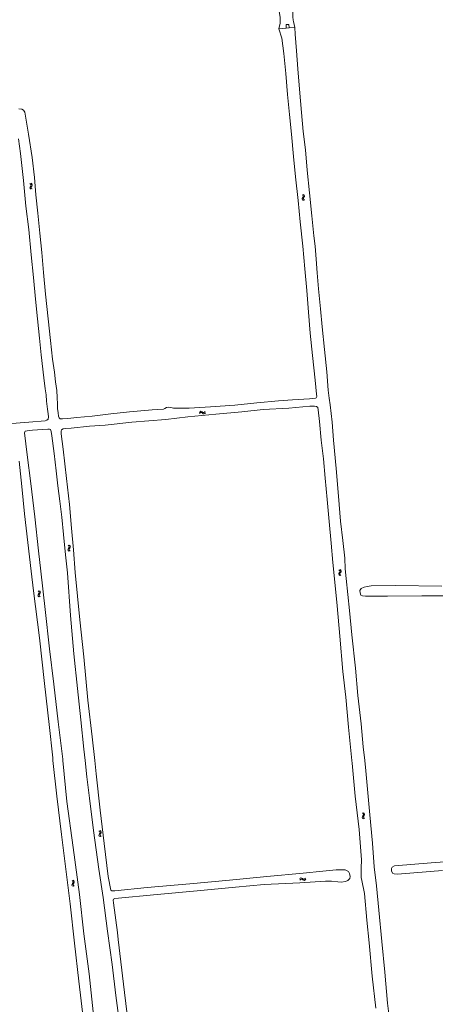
# Model space of a CAD drawing. Header units: metres. Extents: x 189705 to 199106, y 581686 to 588448.
# Tile 327 of 555: x 196667 to 196843, y 585897 to 586314. Entities that reach past the tile are written whole.
import ezdxf

# ---------------------------------------------------------------- set-up
doc = ezdxf.new("R2010")
doc.units = ezdxf.units.M
doc.layers.add('B-WA-OG-GBKN-G', color=7, linetype='Continuous', lineweight=18)

msp = doc.modelspace()

# ---------------------------------------------------------------- linework, layer by layer
at = {"layer": 'B-WA-OG-GBKN-G'}
for p, q in [((196671.714, 586244.436), (196672.039, 586244.189)), ((196671.793, 586242.855), (196671.754, 586242.529)), ((196671.754, 586242.529), (196671.931, 586242.242)), ((196671.986, 586243.215), (196671.793, 586242.855)), ((196671.931, 586242.242), (196672.257, 586241.995)), ((196672.174, 586243.585), (196671.986, 586243.215)), ((196672.039, 586244.189), (196672.21, 586243.909)), ((196672.21, 586243.909), (196672.174, 586243.585)), ((196672.2, 586244.542), (196672.525, 586244.297)), ((196672.281, 586242.962), (196672.241, 586242.635)), ((196672.241, 586242.635), (196672.416, 586242.348)), ((196672.47, 586243.323), (196672.281, 586242.962)), ((196672.416, 586242.348), (196672.742, 586242.101)), ((196672.661, 586243.683), (196672.47, 586243.323)), ((196672.525, 586244.297), (196672.699, 586244.019)), ((196672.699, 586244.019), (196672.661, 586243.683)), ((196787.011, 586239.668), (196787.336, 586239.422)), ((196787.092, 586238.088), (196787.053, 586237.762)), ((196787.053, 586237.762), (196787.23, 586237.475)), ((196787.284, 586238.448), (196787.092, 586238.088)), ((196787.23, 586237.475), (196787.556, 586237.229)), ((196787.472, 586238.818), (196787.284, 586238.448)), ((196787.336, 586239.422), (196787.508, 586239.142)), ((196787.508, 586239.142), (196787.472, 586238.818)), ((196787.497, 586239.775), (196787.823, 586239.531)), ((196787.579, 586238.195), (196787.54, 586237.868)), ((196787.54, 586237.868), (196787.715, 586237.581)), ((196787.769, 586238.557), (196787.579, 586238.195)), ((196787.715, 586237.581), (196788.041, 586237.335)), ((196787.959, 586238.917), (196787.769, 586238.557)), ((196787.823, 586239.531), (196787.996, 586239.253)), ((196787.996, 586239.253), (196787.959, 586238.917)), ((196743.51, 586147.448), (196743.779, 586147.754)), ((196743.578, 586146.956), (196743.849, 586147.26)), ((196743.779, 586147.754), (196744.069, 586147.905)), ((196743.849, 586147.26), (196744.141, 586147.41)), ((196744.069, 586147.905), (196744.402, 586147.841)), ((196744.141, 586147.41), (196744.462, 586147.349)), ((196744.402, 586147.841), (196744.745, 586147.624)), ((196744.462, 586147.349), (196744.815, 586147.132)), ((196744.745, 586147.624), (196745.091, 586147.406)), ((196744.815, 586147.132), (196745.159, 586146.912)), ((196745.091, 586147.406), (196745.414, 586147.342)), ((196745.159, 586146.912), (196745.482, 586146.848)), ((196745.414, 586147.342), (196745.714, 586147.494)), ((196745.482, 586146.848), (196745.782, 586147.002)), ((196745.714, 586147.494), (196745.985, 586147.8)), ((196745.782, 586147.002), (196746.053, 586147.308)), ((196687.927, 586091.152), (196688.227, 586090.876)), ((196688.227, 586090.876), (196688.371, 586090.581)), ((196688.42, 586091.212), (196688.722, 586090.938)), ((196688.722, 586090.938), (196688.868, 586090.646)), ((196687.858, 586089.572), (196687.788, 586089.25)), ((196687.788, 586089.25), (196687.937, 586088.948)), ((196688.083, 586089.912), (196687.858, 586089.572)), ((196687.937, 586088.948), (196688.239, 586088.672)), ((196688.305, 586090.262), (196688.083, 586089.912)), ((196688.353, 586089.632), (196688.283, 586089.31)), ((196688.283, 586089.31), (196688.43, 586089.008)), ((196688.371, 586090.581), (196688.305, 586090.262)), ((196688.576, 586089.974), (196688.353, 586089.632)), ((196688.43, 586089.008), (196688.732, 586088.732)), ((196688.799, 586090.314), (196688.576, 586089.974)), ((196688.868, 586090.646), (196688.799, 586090.314)), ((196802.562, 586079.228), (196802.498, 586078.906)), ((196802.498, 586078.906), (196802.652, 586078.606)), ((196802.781, 586079.573), (196802.562, 586079.228)), ((196802.604, 586080.81), (196802.909, 586080.539)), ((196802.652, 586078.606), (196802.958, 586078.335)), ((196802.998, 586079.927), (196802.781, 586079.573)), ((196802.909, 586080.539), (196803.058, 586080.247)), ((196803.056, 586079.297), (196802.992, 586078.974)), ((196802.992, 586078.974), (196803.144, 586078.674)), ((196803.058, 586080.247), (196802.998, 586079.927)), ((196803.273, 586079.643), (196803.056, 586079.297)), ((196803.096, 586080.879), (196803.402, 586080.61)), ((196803.144, 586078.674), (196803.45, 586078.404)), ((196803.49, 586079.987), (196803.273, 586079.643)), ((196803.402, 586080.61), (196803.554, 586080.32)), ((196803.554, 586080.32), (196803.49, 586079.987)), ((196675.174, 586070.243), (196675.097, 586069.923)), ((196675.406, 586070.579), (196675.174, 586070.243)), ((196675.276, 586071.822), (196675.57, 586071.54)), ((196675.636, 586070.924), (196675.406, 586070.579)), ((196675.57, 586071.54), (196675.709, 586071.242)), ((196675.67, 586070.293), (196675.594, 586069.973)), ((196675.709, 586071.242), (196675.636, 586070.924)), ((196675.9, 586070.631), (196675.67, 586070.293)), ((196675.771, 586071.872), (196676.066, 586071.592)), ((196676.131, 586070.966), (196675.9, 586070.631)), ((196676.066, 586071.592), (196676.207, 586071.296)), ((196676.207, 586071.296), (196676.131, 586070.966)), ((196675.097, 586069.923), (196675.24, 586069.618)), ((196675.24, 586069.618), (196675.536, 586069.336)), ((196675.594, 586069.973), (196675.734, 586069.667)), ((196675.734, 586069.667), (196676.03, 586069.385)), ((196812.535, 585976.211), (196812.478, 585975.887)), ((196812.478, 585975.887), (196812.639, 585975.59)), ((196812.746, 585976.56), (196812.535, 585976.211)), ((196812.54, 585977.793), (196812.851, 585977.529)), ((196812.639, 585975.59), (196812.951, 585975.327)), ((196812.954, 585976.919), (196812.746, 585976.56)), ((196812.851, 585977.529), (196813.007, 585977.24)), ((196813.007, 585977.24), (196812.954, 585976.919)), ((196813.027, 585976.291), (196812.97, 585975.967)), ((196812.97, 585975.967), (196813.129, 585975.67)), ((196813.236, 585976.642), (196813.027, 585976.291)), ((196813.03, 585977.873), (196813.343, 585977.611)), ((196813.129, 585975.67), (196813.442, 585975.407)), ((196813.445, 585976.991), (196813.236, 585976.642)), ((196813.343, 585977.611), (196813.501, 585977.325)), ((196813.501, 585977.325), (196813.445, 585976.991)), ((196700.985, 585970.214), (196701.297, 585969.952)), ((196701.297, 585969.952), (196701.455, 585969.664)), ((196701.475, 585970.297), (196701.789, 585970.037)), ((196701.789, 585970.037), (196701.948, 585969.752)), ((196700.989, 585968.632), (196700.934, 585968.307)), ((196700.934, 585968.307), (196701.097, 585968.012)), ((196701.198, 585968.982), (196700.989, 585968.632)), ((196701.097, 585968.012), (196701.411, 585967.75)), ((196701.404, 585969.342), (196701.198, 585968.982)), ((196701.455, 585969.664), (196701.404, 585969.342)), ((196701.481, 585968.715), (196701.426, 585968.39)), ((196701.426, 585968.39), (196701.587, 585968.095)), ((196701.688, 585969.067), (196701.481, 585968.715)), ((196701.587, 585968.095), (196701.901, 585967.833)), ((196701.895, 585969.417), (196701.688, 585969.067)), ((196701.948, 585969.752), (196701.895, 585969.417)), ((196689.564, 585949.165), (196689.877, 585948.905)), ((196690.053, 585949.25), (196690.368, 585948.992)), ((196785.978, 585949.826), (196786.245, 585950.135)), ((196786.05, 585949.335), (196786.319, 585949.641)), ((196786.245, 585950.135), (196786.534, 585950.288)), ((196786.319, 585949.641), (196786.61, 585949.793)), ((196786.534, 585950.288), (196786.867, 585950.227)), ((196786.61, 585949.793), (196786.931, 585949.735)), ((196786.867, 585950.227), (196787.212, 585950.012)), ((196786.931, 585949.735), (196787.286, 585949.521)), ((196787.212, 585950.012), (196787.56, 585949.797)), ((196787.286, 585949.521), (196787.632, 585949.304)), ((196787.56, 585949.797), (196787.883, 585949.735)), ((196787.632, 585949.304), (196787.955, 585949.242)), ((196787.883, 585949.735), (196788.182, 585949.89)), ((196787.955, 585949.242), (196788.254, 585949.398)), ((196788.182, 585949.89), (196788.45, 585950.198)), ((196788.254, 585949.398), (196788.522, 585949.706)), ((196689.575, 585947.583), (196689.522, 585947.258)), ((196689.522, 585947.258), (196689.687, 585946.964)), ((196689.783, 585947.934), (196689.575, 585947.583)), ((196689.687, 585946.964), (196690.002, 585946.704)), ((196689.987, 585948.295), (196689.783, 585947.934)), ((196689.877, 585948.905), (196690.037, 585948.618)), ((196690.037, 585948.618), (196689.987, 585948.295)), ((196690.067, 585947.668), (196690.013, 585947.344)), ((196690.013, 585947.344), (196690.176, 585947.049)), ((196690.272, 585948.022), (196690.067, 585947.668)), ((196690.176, 585947.049), (196690.491, 585946.789)), ((196690.477, 585948.373), (196690.272, 585948.022)), ((196690.368, 585948.992), (196690.529, 585948.707)), ((196690.529, 585948.707), (196690.477, 585948.373))]:
    msp.add_line(p, q, dxfattribs=at)
at = {"layer": 'B-WA-OG-GBKN-G', "flags": 128}
for points in [[(196777.191, 586309.968), (196777.736, 586312.293), (196777.742, 586314.67), (196777.171, 586318.227), (196776.401, 586322.965), (196776.404, 586324.202), (196776.759, 586325.402), (196777.468, 586326.305), (196778.804, 586326.86), (196780.009, 586326.863), (196781.03, 586326.719), (196782.003, 586325.951), (196782.563, 586325.032), (196782.951, 586323.353), (196783.215, 586319.728), (196783.064, 586316.702), (196783.068, 586315.074), (196783.205, 586313.626), (196783.354, 586313.09), (196783.971, 586310.52)], [(196777.191, 586309.968), (196780.308, 586310.222)], [(196790.184, 586153.254), (196792.682, 586153.52), (196792.958, 586153.679), (196793.192, 586154.138), (196793.147, 586155.174), (196792.531, 586161.154), (196791.466, 586171.621), (196790.446, 586181.065), (196789.738, 586189.932), (196789.027, 586199.085), (196788.2, 586208.312), (196787.266, 586217.872), (196786.224, 586228.117), (196785.277, 586237.156), (196784.176, 586247.272), (196783.353, 586255.847), (196782.542, 586265.327), (196781.708, 586273.57), (196780.774, 586282.147), (196780.065, 586290.935), (196779.221, 586299.426), (196778.435, 586305.923), (196777.191, 586309.968)], [(196781.488, 586310.318), (196781.35, 586311.791), (196780.202, 586311.702), (196780.308, 586310.222)], [(196780.308, 586310.222), (196781.488, 586310.318)], [(196781.488, 586310.318), (196783.971, 586310.52)], [(196783.971, 586310.52), (196784.063, 586307.66), (196784.568, 586300.626), (196785.214, 586292.939), (196785.867, 586284.346), (196786.685, 586274.449), (196787.45, 586266.409), (196788.499, 586258.606), (196789.146, 586250.027), (196790.163, 586240.407), (196791.088, 586230.717), (196791.984, 586222.193), (196792.564, 586217.854), (196792.913, 586212.36), (196793.448, 586206.595), (196793.989, 586199.763), (196794.826, 586191.331), (196795.558, 586183.682), (196796.556, 586174.082), (196797.484, 586164.62), (196798.109, 586156.816), (196798.41, 586153.549), (196798.841, 586150.697), (196799.712, 586143.255), (196800.346, 586135.698), (196801.377, 586123.675), (196802.458, 586111.97), (196803.306, 586101.356), (196804.259, 586093.255), (196805.096, 586085.735), (196805.21, 586081.122), (196805.618, 586077.073), (196807.042, 586063.563), (196808.098, 586053.289), (196809.606, 586039.171), (196810.677, 586027.563), (196811.991, 586015.596), (196812.818, 586005.855), (196813.517, 586000)], [(196666.972, 586276.024), (196668.336, 586275.898), (196669.054, 586275.493), (196669.512, 586274.584), (196671.144, 586265.347), (196672.671, 586255.395), (196673.715, 586247.002), (196674.205, 586239.643), (196675.029, 586231.877), (196675.909, 586223.35), (196676.714, 586215.149), (196677.433, 586206.721), (196678.293, 586197.57), (196679.397, 586187.031), (196680.445, 586177.839), (196681.32, 586169.956), (196682.09, 586164.459), (196682.584, 586160.384), (196683.102, 586156.691), (196683.277, 586153.699), (196683.454, 586150.966), (196683.472, 586149.074), (196683.64, 586147.258), (196683.806, 586145.8), (196684.059, 586145.108), (196684.575, 586144.744), (196685.484, 586144.689), (196687.749, 586144.904), (196691.557, 586145.264), (196698.059, 586145.9), (196706.008, 586146.839), (196713.887, 586147.717), (196723.568, 586148.473), (196728.367, 586148.884), (196728.937, 586149.17), (196729.554, 586149.5), (196730.441, 586149.632), (196731.398, 586149.541), (196732.586, 586149.277), (196734.259, 586149.248), (196739.124, 586149.229), (196748.164, 586149.805), (196758.556, 586150.564), (196767.836, 586151.541), (196776.964, 586152.297), (196782.916, 586152.752), (196790.184, 586153.254)], [(196662.197, 586142.569), (196671.309, 586143.371), (196678.142, 586143.925), (196678.879, 586144.112), (196679.476, 586144.613), (196679.578, 586145.6), (196679.449, 586146.889), (196679.185, 586148.849), (196678.819, 586152.195), (196678.557, 586154.928), (196678.189, 586157.442), (196677.584, 586162.091), (196676.503, 586171.856), (196675.717, 586178.893), (196674.873, 586187.147), (196674.029, 586195.349), (196673.28, 586204.557), (196672.212, 586214.25), (196671.199, 586224.885), (196670.062, 586234.852), (196668.993, 586245.657), (196667.801, 586257.107), (196666.948, 586263.397)], [(196800.021, 586083.909), (196799.283, 586092.046), (196798.442, 586101.208), (196797.642, 586110.505), (196796.838, 586119.562), (196796.005, 586127.844), (196795.094, 586135.672), (196794.385, 586143.535), (196793.88, 586148.589), (196793.69, 586149.471), (196793.038, 586149.903), (196792.206, 586150.084), (196790.258, 586150.032), (196781.333, 586149.305), (196770.539, 586148.628), (196761.448, 586147.734), (196750.402, 586146.697), (196738.657, 586145.519), (196729.323, 586144.433), (196714.895, 586143.278), (196703.645, 586142.074), (196696.894, 586141.63), (196689.13, 586140.807), (196686.722, 586140.613), (196685.765, 586140.455), (196685.163, 586140.097), (196684.935, 586139.547), (196685, 586138.363), (196685.76, 586131.879), (196687.201, 586119.457), (196688.424, 586108.43), (196689.32, 586098.426), (196690.127, 586089.25), (196690.936, 586079.625), (196692.801, 586059.539), (196694.497, 586043.916), (196696.279, 586025.547), (196698.098, 586009.982), (196699.154, 586000)], [(196693.325, 586017.16), (196691.894, 586030.507), (196690.319, 586045.254), (196688.92, 586061.463), (196687.665, 586079.551), (196686.797, 586087.148), (196685.963, 586095.779), (196685.212, 586103.05), (196684.405, 586109.892), (196683.579, 586116.286), (196682.87, 586122.679), (196681.977, 586130.062), (196680.962, 586137.551), (196680.71, 586139.4), (196680.458, 586140.163), (196679.98, 586140.37), (196679.283, 586140.3), (196672.881, 586139.917), (196671.417, 586139.783), (196670.583, 586139.695), (196669.768, 586139.477), (196669.403, 586138.824), (196670.56, 586129.436), (196672.181, 586117.383), (196673.869, 586103.235), (196675.385, 586088.784), (196676.342, 586080.224), (196678.185, 586063.994), (196680.092, 586047.353), (196681.833, 586032.365), (196683.739, 586016.371), (196685.673, 586000.527), (196685.724, 586000)], [(196681.495, 586000), (196681.378, 586001.089), (196679.812, 586015.318), (196677.962, 586032.619), (196675.8, 586051.898), (196673.21, 586071.925), (196672.233, 586080.166), (196670.878, 586092.366), (196669.473, 586104.508), (196668.25, 586116.114), (196667.212, 586126.782)], [(196808.056, 586000), (196806.691, 586014.162), (196805.494, 586026.886), (196804.255, 586037.731), (196802.947, 586052.612), (196801.843, 586065.561), (196800.771, 586076.916), (196800.021, 586083.909)], [(196849.86, 586069.734), (196837.648, 586069.79), (196823.189, 586069.62), (196813.901, 586069.663), (196812.613, 586069.745), (196811.883, 586070.011), (196811.529, 586070.966), (196811.499, 586071.963), (196811.999, 586072.878), (196813.344, 586073.378), (196814.558, 586073.679), (196816.308, 586073.935), (196826.594, 586074.085), (196846.186, 586073.794)], [(196695.128, 586000), (196694.59, 586004.851), (196693.325, 586017.16)], [(196713.235, 585813.365), (196713.325, 585812.516), (196713.318, 585810.981), (196713.004, 585810.621), (196711.479, 585810.272), (196709.658, 585810.113), (196705.145, 585809.498), (196704.478, 585809.569), (196703.686, 585810.081), (196703.355, 585810.693), (196703.12, 585811.977), (196702.222, 585824.037), (196701.194, 585833.106), (196699.559, 585847.614), (196697.951, 585860.613), (196696.171, 585875.621), (196694.49, 585889.909), (196692.498, 585906.479), (196690.573, 585922.654), (196688.705, 585939.327), (196686.968, 585953.978), (196685.044, 585968.709), (196683.12, 585984.857), (196681.495, 586000)], [(196685.724, 586000), (196687.407, 585982.573), (196690.035, 585963.219), (196692.729, 585943.248), (196694.598, 585926.634), (196696.774, 585909.667), (196698.869, 585890.816), (196701.395, 585870.083), (196703.794, 585849.053), (196705.814, 585831.181), (196707.141, 585817.052), (196707.314, 585815.373), (196707.737, 585814.838), (196708.337, 585814.574), (196709.405, 585814.551), (196710.74, 585814.656), (196712.048, 585814.658), (196712.887, 585814.249), (196713.235, 585813.365)], [(196710.378, 585883.512), (196708.066, 585900.486), (196706.562, 585913.594), (196704.593, 585927.671), (196702.691, 585941.929), (196700.886, 585953.964), (196698.652, 585970.317), (196696.894, 585983.99), (196695.898, 585993.066), (196695.128, 586000)], [(196699.154, 586000), (196699.749, 585994.38), (196701.459, 585978.906), (196703.169, 585964.825), (196704.937, 585950.86), (196705.936, 585945.14), (196706.464, 585944.785), (196707.649, 585944.749), (196721.359, 585946.228), (196739.434, 585947.709), (196756.306, 585949.348), (196772.081, 585950.797), (196787.52, 585952.248)], [(196818.211, 585895.037), (196816.706, 585908.702), (196815.365, 585922.793), (196814.426, 585932.34), (196813.366, 585943.721), (196812.313, 585949.184), (196812.084, 585950.442), (196812.022, 585952.236), (196812.086, 585954.347), (196812.111, 585957.941), (196811.11, 585970.824), (196809.498, 585984.95), (196808.169, 585998.833), (196808.056, 586000)], [(196813.517, 586000), (196814.037, 585995.651), (196814.675, 585987.829), (196815.641, 585976.947), (196816.806, 585965.021), (196817.464, 585955.029), (196818.474, 585946.899), (196819.543, 585936.586), (196820.819, 585923.266), (196821.995, 585910.375), (196823.227, 585897.283), (196824.584, 585885.847), (196825.851, 585875.914)], [(196846.478, 585953.409), (196827.464, 585951.918), (196826, 585951.95), (196825.355, 585952.221), (196824.93, 585953.216), (196824.9, 585954.278), (196825.216, 585954.865), (196826.121, 585955.414), (196841.72, 585956.67), (196858.583, 585957.966)], [(196787.52, 585952.248), (196795.843, 585953.082), (196801.463, 585953.745), (196803.866, 585953.737), (196805.29, 585953.647), (196806.605, 585953.02), (196807.11, 585952.193), (196807.397, 585950.935), (196807.253, 585949.997), (196806.41, 585949.162), (196805.357, 585948.757), (196803.548, 585948.533), (196802.163, 585948.584), (196799.393, 585948.835), (196796.919, 585948.824), (196786.054, 585948.24), (196770.97, 585947.413), (196758.811, 585946.315), (196742.588, 585944.754), (196725.633, 585943.257), (196707.718, 585941.556), (196707.185, 585941.288), (196706.935, 585940.837), (196707.06, 585939.644), (196708.764, 585927.137), (196709.082, 585924.246), (196711.305, 585905.225), (196712.77, 585893.569)]]:
    msp.add_lwpolyline(points, dxfattribs=at)

doc.saveas('drawing.dxf')
